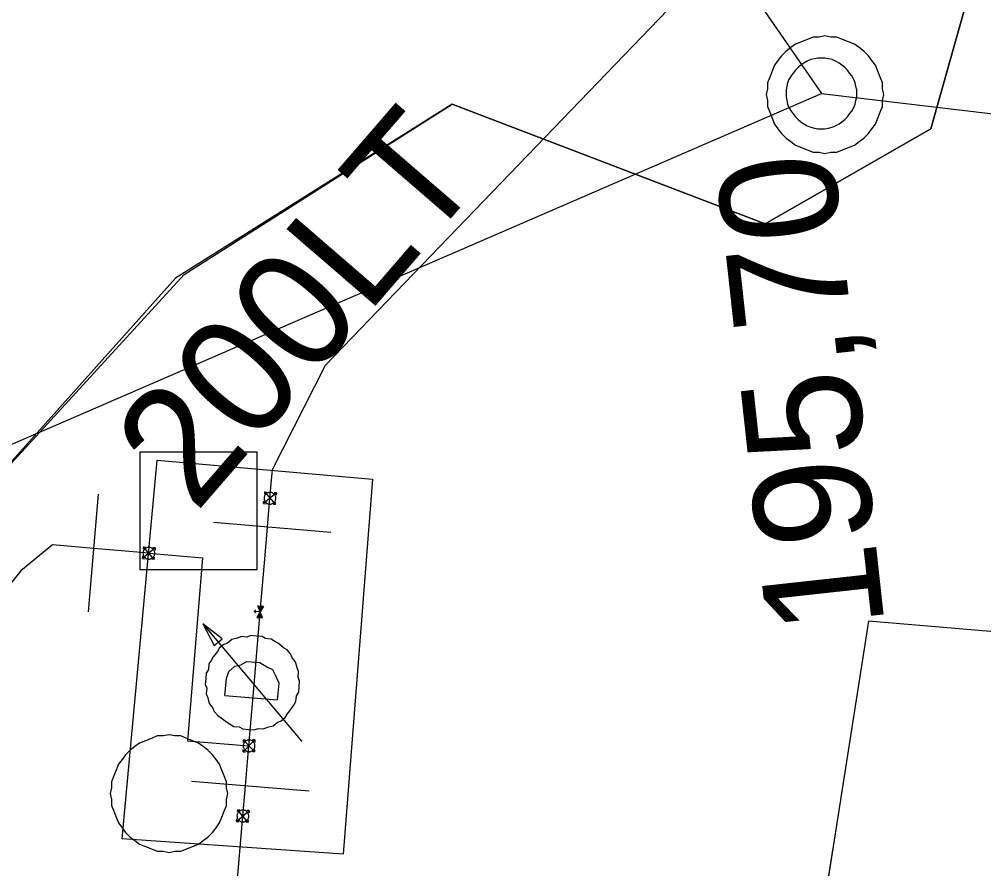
# Model space of a CAD drawing. Extents: x -746464 to -745690, y -1051581 to -1049993.
# Drawn here: x -746273.16 to -746264.96, y -1050986.99 to -1050979.76 of the extents above; entities that cross this region are included whole.
import ezdxf

# ---------------------------------------------------------------- set-up
doc = ezdxf.new("R2010")
doc.units = 0
for name, color, linetype in [('04_CETIN_NN', 7, 'Continuous'), ('04_CETIN_sdelovaci_podzem', 7, 'Continuous'), ('37_TVNET_sdelovaci_aktualizace_2019', 7, 'Continuous'), ('51_PVaK_kanal_jednotna_overena poloha_rad', 7, 'Continuous'), ('51_PVaK_kanal_objekty', 7, 'Continuous'), ('51_PVaK_kanal_popisy', 7, 'Continuous'), ('51_PVaK_vodovod_chranicky_objekty', 7, 'Continuous'), ('51_PVaK_vodovod_neoverena poloha_rad', 7, 'Continuous'), ('51_PVaK_vodovod_overena poloha_rad', 7, 'Continuous'), ('51_PVaK_vodovod_popisy', 7, 'Continuous')]:
    doc.layers.add(name, color=color, linetype=linetype)

msp = doc.modelspace()

# ---------------------------------------------------------------- linework, layer by layer
at = {"layer": '04_CETIN_NN'}
for points in [[(-746265.41, -1050980.69), (-746265.08, -1050979.52), (-746264.47, -1050978.06), (-746239.81, -1050979.87)], [(-746299.14, -1050997.03), (-746283.36, -1050988.98), (-746280.73, -1050987.99), (-746277.84, -1050986.07), (-746273.76, -1050984.11), (-746271.76, -1050981.93), (-746269.48, -1050980.48), (-746266.82, -1050981.5), (-746265.41, -1050980.69)]]:
    msp.add_lwpolyline(points, dxfattribs=at)
at = {"layer": '04_CETIN_sdelovaci_podzem'}
for points in [[(-746265.41, -1050980.69), (-746265.08, -1050979.52), (-746264.47, -1050978.06), (-746239.81, -1050979.87)], [(-746299.14, -1050997.03), (-746283.36, -1050988.98), (-746280.73, -1050987.99), (-746277.84, -1050986.07), (-746273.76, -1050984.11), (-746271.76, -1050981.93), (-746269.48, -1050980.48), (-746266.82, -1050981.5), (-746265.41, -1050980.69)]]:
    msp.add_lwpolyline(points, dxfattribs=at)
at = {"layer": '37_TVNET_sdelovaci_aktualizace_2019'}
msp.add_lwpolyline([(-746231.9598, -1050982.4401), (-746239.8098, -1050979.8699), (-746264.4699, -1050978.0598), (-746265.08, -1050979.5199), (-746265.4098, -1050980.6901), (-746266.8199, -1050981.5002), (-746269.48, -1050980.48), (-746271.8346, -1050981.9617), (-746273.7598, -1050984.1098), (-746277.6471, -1050986.0888), (-746280.73, -1050987.9901), (-746283.3598, -1050988.98), (-746306.9596, -1051001.3468), (-746308.7096, -1051003.1602), (-746309.5199, -1051005.2401), (-746310.9382, -1051003.1983), (-746312.2409, -1050998.5797)], dxfattribs=at)
at = {"layer": '51_PVaK_kanal_jednotna_overena poloha_rad'}
msp.add_line((-746270.68, -1050974.09), (-746266.34, -1050980.39), dxfattribs=at)
for points in [[(-746307.39, -1050998.17), (-746288.638, -1050990.048), (-746266.34, -1050980.39)], [(-746266.34, -1050980.39), (-746264.855, -1050980.565), (-746240.365, -1050983.442), (-746239.79, -1050983.51)]]:
    msp.add_lwpolyline(points, dxfattribs=at)
at = {"layer": '51_PVaK_kanal_objekty'}
for points in [[(-746265.81, -1050980.4), (-746265.82, -1050980.35), (-746265.82, -1050980.3), (-746265.84, -1050980.25), (-746265.86, -1050980.2), (-746265.88, -1050980.15), (-746265.91, -1050980.11), (-746265.94, -1050980.07), (-746265.98, -1050980.03), (-746266.02, -1050980), (-746266.06, -1050979.97), (-746266.11, -1050979.95), (-746266.16, -1050979.93), (-746266.21, -1050979.91), (-746266.26, -1050979.91), (-746266.31, -1050979.9), (-746266.36, -1050979.91), (-746266.41, -1050979.91), (-746266.46, -1050979.93), (-746266.51, -1050979.95), (-746266.56, -1050979.97), (-746266.6, -1050980), (-746266.64, -1050980.03), (-746266.68, -1050980.07), (-746266.71, -1050980.11), (-746266.74, -1050980.15), (-746266.76, -1050980.2), (-746266.78, -1050980.25), (-746266.8, -1050980.3), (-746266.8, -1050980.35), (-746266.81, -1050980.4), (-746266.8, -1050980.45), (-746266.8, -1050980.5), (-746266.78, -1050980.55), (-746266.76, -1050980.6), (-746266.74, -1050980.65), (-746266.71, -1050980.69), (-746266.68, -1050980.73), (-746266.64, -1050980.77), (-746266.6, -1050980.8), (-746266.56, -1050980.83), (-746266.51, -1050980.85), (-746266.46, -1050980.87), (-746266.41, -1050980.89), (-746266.36, -1050980.89), (-746266.31, -1050980.9), (-746266.26, -1050980.89), (-746266.21, -1050980.89), (-746266.16, -1050980.87), (-746266.11, -1050980.85), (-746266.06, -1050980.83), (-746266.02, -1050980.8), (-746265.98, -1050980.77), (-746265.94, -1050980.73), (-746265.91, -1050980.69), (-746265.88, -1050980.65), (-746265.86, -1050980.6), (-746265.84, -1050980.55), (-746265.82, -1050980.5), (-746265.82, -1050980.45), (-746265.81, -1050980.4)], [(-746266.04, -1050980.39), (-746266.04, -1050980.36), (-746266.046, -1050980.33), (-746266.052, -1050980.3), (-746266.064, -1050980.27), (-746266.082, -1050980.24), (-746266.1, -1050980.216), (-746266.118, -1050980.192), (-746266.142, -1050980.168), (-746266.166, -1050980.15), (-746266.19, -1050980.132), (-746266.22, -1050980.114), (-746266.25, -1050980.102), (-746266.28, -1050980.096), (-746266.31, -1050980.09), (-746266.34, -1050980.09), (-746266.37, -1050980.09), (-746266.4, -1050980.096), (-746266.43, -1050980.102), (-746266.46, -1050980.114), (-746266.49, -1050980.132), (-746266.514, -1050980.15), (-746266.538, -1050980.168), (-746266.562, -1050980.192), (-746266.58, -1050980.216), (-746266.598, -1050980.24), (-746266.616, -1050980.27), (-746266.628, -1050980.3), (-746266.634, -1050980.33), (-746266.64, -1050980.36), (-746266.64, -1050980.39), (-746266.64, -1050980.42), (-746266.634, -1050980.45), (-746266.628, -1050980.48), (-746266.616, -1050980.51), (-746266.598, -1050980.54), (-746266.58, -1050980.564), (-746266.562, -1050980.588), (-746266.538, -1050980.612), (-746266.514, -1050980.63), (-746266.49, -1050980.648), (-746266.46, -1050980.666), (-746266.43, -1050980.678), (-746266.4, -1050980.684), (-746266.37, -1050980.69), (-746266.34, -1050980.69), (-746266.31, -1050980.69), (-746266.28, -1050980.684), (-746266.25, -1050980.678), (-746266.22, -1050980.666), (-746266.19, -1050980.648), (-746266.166, -1050980.63), (-746266.142, -1050980.612), (-746266.118, -1050980.588), (-746266.1, -1050980.564), (-746266.082, -1050980.54), (-746266.064, -1050980.51), (-746266.052, -1050980.48), (-746266.046, -1050980.45), (-746266.04, -1050980.42), (-746266.04, -1050980.39)]]:
    msp.add_lwpolyline(points, dxfattribs=at)
at = {"layer": '51_PVaK_vodovod_chranicky_objekty'}
for p, q in [((-746272.576, -1050984.8), (-746272.491, -1050983.8)), ((-746270.977, -1050983.788), (-746271.085, -1050983.879)), ((-746271.077, -1050983.779), (-746271.078, -1050983.799)), ((-746271.077, -1050983.779), (-746270.985, -1050983.887)), ((-746271.077, -1050983.779), (-746271.057, -1050983.781)), ((-746270.977, -1050983.788), (-746270.997, -1050983.786)), ((-746270.977, -1050983.788), (-746270.979, -1050983.808)), ((-746271.085, -1050983.879), (-746271.083, -1050983.859)), ((-746271.085, -1050983.879), (-746271.065, -1050983.881)), ((-746270.985, -1050983.887), (-746271.005, -1050983.886)), ((-746270.985, -1050983.887), (-746270.984, -1050983.867)), ((-746270.513, -1050984.125), (-746271.513, -1050984.041)), ((-746272.008, -1050984.255), (-746272.116, -1050984.347)), ((-746272.107, -1050984.247), (-746272.109, -1050984.267)), ((-746272.016, -1050984.355), (-746272.107, -1050984.247)), ((-746272.107, -1050984.247), (-746272.087, -1050984.249)), ((-746272.008, -1050984.255), (-746272.028, -1050984.254)), ((-746272.008, -1050984.255), (-746272.009, -1050984.275)), ((-746272.116, -1050984.347), (-746272.114, -1050984.327)), ((-746272.016, -1050984.355), (-746272.014, -1050984.335)), ((-746272.116, -1050984.347), (-746272.096, -1050984.348)), ((-746272.016, -1050984.355), (-746272.036, -1050984.353)), ((-746271.115, -1050984.8), (-746271.165, -1050984.796)), ((-746271.087, -1050984.752), (-746271.143, -1050984.848)), ((-746271.116, -1050984.806), (-746271.139, -1050984.846)), ((-746271.136, -1050984.844), (-746271.116, -1050984.811)), ((-746271.095, -1050984.852), (-746271.135, -1050984.748)), ((-746271.135, -1050984.748), (-746271.087, -1050984.752)), ((-746271.132, -1050984.843), (-746271.117, -1050984.817)), ((-746271.131, -1050984.75), (-746271.091, -1050984.754)), ((-746271.115, -1050984.794), (-746271.131, -1050984.75)), ((-746271.094, -1050984.756), (-746271.128, -1050984.753)), ((-746271.128, -1050984.753), (-746271.114, -1050984.789)), ((-746271.128, -1050984.841), (-746271.117, -1050984.822)), ((-746271.098, -1050984.757), (-746271.124, -1050984.755)), ((-746271.124, -1050984.755), (-746271.114, -1050984.783)), ((-746271.124, -1050984.839), (-746271.117, -1050984.828)), ((-746271.103, -1050984.759), (-746271.121, -1050984.757)), ((-746271.121, -1050984.757), (-746271.113, -1050984.778)), ((-746271.106, -1050984.761), (-746271.118, -1050984.76)), ((-746271.118, -1050984.76), (-746271.113, -1050984.772)), ((-746271.117, -1050984.817), (-746271.106, -1050984.845)), ((-746271.117, -1050984.822), (-746271.11, -1050984.843)), ((-746271.117, -1050984.828), (-746271.112, -1050984.84)), ((-746271.099, -1050984.849), (-746271.116, -1050984.806)), ((-746271.116, -1050984.811), (-746271.102, -1050984.847)), ((-746271.091, -1050984.754), (-746271.115, -1050984.794)), ((-746271.114, -1050984.789), (-746271.094, -1050984.756)), ((-746271.114, -1050984.783), (-746271.098, -1050984.757)), ((-746271.11, -1050984.762), (-746271.114, -1050984.762)), ((-746271.114, -1050984.762), (-746271.112, -1050984.767)), ((-746271.113, -1050984.778), (-746271.103, -1050984.759)), ((-746271.113, -1050984.772), (-746271.106, -1050984.761)), ((-746271.112, -1050984.767), (-746271.11, -1050984.762)), ((-746271.602, -1050984.903), (-746270.759, -1050985.903)), ((-746271.602, -1050984.903), (-746271.506, -1050985.087)), ((-746271.437, -1050985.029), (-746271.602, -1050984.903)), ((-746271.143, -1050984.848), (-746271.095, -1050984.852)), ((-746271.139, -1050984.846), (-746271.099, -1050984.849)), ((-746271.102, -1050984.847), (-746271.136, -1050984.844)), ((-746271.106, -1050984.845), (-746271.132, -1050984.843)), ((-746271.11, -1050984.843), (-746271.128, -1050984.841)), ((-746271.112, -1050984.84), (-746271.124, -1050984.839)), ((-746271.12, -1050984.838), (-746271.118, -1050984.833)), ((-746271.116, -1050984.838), (-746271.12, -1050984.838)), ((-746271.118, -1050984.833), (-746271.116, -1050984.838)), ((-746271.506, -1050985.087), (-746271.437, -1050985.029)), ((-746271.414, -1050985.511), (-746270.969, -1050985.549)), ((-746271.259, -1050985.99), (-746271.159, -1050985.89)), ((-746271.259, -1050985.89), (-746271.159, -1050985.99)), ((-746271.259, -1050985.89), (-746271.259, -1050985.91)), ((-746271.259, -1050985.89), (-746271.239, -1050985.89)), ((-746271.159, -1050985.89), (-746271.179, -1050985.89)), ((-746271.159, -1050985.89), (-746271.159, -1050985.91)), ((-746271.259, -1050985.99), (-746271.259, -1050985.97)), ((-746271.159, -1050985.99), (-746271.159, -1050985.97)), ((-746271.259, -1050985.99), (-746271.239, -1050985.99)), ((-746271.159, -1050985.99), (-746271.179, -1050985.99)), ((-746270.699, -1050986.326), (-746271.699, -1050986.242)), ((-746271.316, -1050986.582), (-746271.208, -1050986.491)), ((-746271.307, -1050986.483), (-746271.309, -1050986.502)), ((-746271.216, -1050986.591), (-746271.307, -1050986.483)), ((-746271.307, -1050986.483), (-746271.287, -1050986.484)), ((-746271.208, -1050986.491), (-746271.228, -1050986.489)), ((-746271.208, -1050986.491), (-746271.209, -1050986.511)), ((-746271.316, -1050986.582), (-746271.314, -1050986.562)), ((-746271.316, -1050986.582), (-746271.296, -1050986.584)), ((-746271.216, -1050986.591), (-746271.236, -1050986.589)), ((-746271.216, -1050986.591), (-746271.215, -1050986.571)), ((-746266.397, -1050987.806), (-746266.241, -1050986.806))]:
    msp.add_line(p, q, dxfattribs=at)
for points in [[(-746271.99, -1050983.51), (-746270.16, -1050983.67), (-746270.41, -1050986.86), (-746272.29, -1050986.73)], [(-746272.139, -1050984.441), (-746271.139, -1050984.441), (-746271.139, -1050983.441), (-746272.139, -1050983.441)]]:
    msp.add_lwpolyline(points, close=True, dxfattribs=at)
for points in [[(-746271.035, -1050983.883), (-746271.03, -1050983.884), (-746271.025, -1050983.883), (-746271.02, -1050983.882), (-746271.015, -1050983.881), (-746271.01, -1050983.878), (-746271.006, -1050983.876), (-746271.001, -1050983.873), (-746270.997, -1050983.869), (-746270.994, -1050983.866), (-746270.99, -1050983.862), (-746270.987, -1050983.857), (-746270.985, -1050983.852), (-746270.983, -1050983.847), (-746270.982, -1050983.842), (-746270.981, -1050983.838), (-746270.981, -1050983.833), (-746270.981, -1050983.827), (-746270.982, -1050983.822), (-746270.984, -1050983.817), (-746270.986, -1050983.812), (-746270.989, -1050983.808), (-746270.991, -1050983.804), (-746270.995, -1050983.799), (-746270.999, -1050983.796), (-746271.003, -1050983.793), (-746271.007, -1050983.789), (-746271.012, -1050983.787), (-746271.017, -1050983.785), (-746271.022, -1050983.784), (-746271.027, -1050983.783), (-746271.032, -1050983.783), (-746271.037, -1050983.784), (-746271.042, -1050983.784), (-746271.047, -1050983.786), (-746271.052, -1050983.788), (-746271.057, -1050983.791), (-746271.061, -1050983.794), (-746271.065, -1050983.797), (-746271.068, -1050983.801), (-746271.072, -1050983.805), (-746271.075, -1050983.809), (-746271.078, -1050983.814), (-746271.079, -1050983.819), (-746271.08, -1050983.824), (-746271.081, -1050983.829), (-746271.081, -1050983.834), (-746271.081, -1050983.839), (-746271.08, -1050983.844), (-746271.079, -1050983.849), (-746271.076, -1050983.855), (-746271.073, -1050983.859), (-746271.071, -1050983.863), (-746271.067, -1050983.867), (-746271.063, -1050983.871), (-746271.06, -1050983.874), (-746271.055, -1050983.877), (-746271.05, -1050983.88), (-746271.045, -1050983.881), (-746271.04, -1050983.883), (-746271.035, -1050983.883)], [(-746272.111, -1050984.297), (-746272.112, -1050984.302), (-746272.111, -1050984.307), (-746272.111, -1050984.312), (-746272.109, -1050984.317), (-746272.107, -1050984.322), (-746272.104, -1050984.326), (-746272.101, -1050984.331), (-746272.098, -1050984.335), (-746272.094, -1050984.338), (-746272.09, -1050984.342), (-746272.086, -1050984.345), (-746272.081, -1050984.348), (-746272.076, -1050984.349), (-746272.071, -1050984.35), (-746272.066, -1050984.351), (-746272.061, -1050984.351), (-746272.056, -1050984.351), (-746272.051, -1050984.35), (-746272.046, -1050984.349), (-746272.04, -1050984.346), (-746272.036, -1050984.343), (-746272.032, -1050984.341), (-746272.028, -1050984.337), (-746272.024, -1050984.333), (-746272.021, -1050984.33), (-746272.018, -1050984.325), (-746272.015, -1050984.32), (-746272.014, -1050984.315), (-746272.012, -1050984.31), (-746272.012, -1050984.305), (-746272.011, -1050984.3), (-746272.012, -1050984.295), (-746272.013, -1050984.29), (-746272.014, -1050984.285), (-746272.017, -1050984.28), (-746272.019, -1050984.276), (-746272.022, -1050984.271), (-746272.026, -1050984.267), (-746272.029, -1050984.264), (-746272.033, -1050984.26), (-746272.038, -1050984.257), (-746272.043, -1050984.254), (-746272.048, -1050984.253), (-746272.052, -1050984.252), (-746272.057, -1050984.251), (-746272.062, -1050984.251), (-746272.067, -1050984.251), (-746272.073, -1050984.252), (-746272.078, -1050984.253), (-746272.083, -1050984.256), (-746272.087, -1050984.259), (-746272.091, -1050984.261), (-746272.096, -1050984.265), (-746272.099, -1050984.269), (-746272.102, -1050984.272), (-746272.106, -1050984.277), (-746272.108, -1050984.282), (-746272.11, -1050984.287), (-746272.111, -1050984.292), (-746272.111, -1050984.297)], [(-746271.153, -1050984.808), (-746271.165, -1050984.796), (-746271.151, -1050984.784)], [(-746271.147, -1050985.006), (-746271.194, -1050985.001), (-746271.228, -1050985.015), (-746271.275, -1050985.011), (-746271.308, -1050985.024), (-746271.357, -1050985.036), (-746271.392, -1050985.065), (-746271.425, -1050985.078), (-746271.46, -1050985.107), (-746271.478, -1050985.138), (-746271.514, -1050985.182), (-746271.533, -1050985.213), (-746271.551, -1050985.243), (-746271.555, -1050985.291), (-746271.574, -1050985.321), (-746271.578, -1050985.369), (-746271.582, -1050985.417), (-746271.569, -1050985.45), (-746271.573, -1050985.498), (-746271.559, -1050985.531), (-746271.548, -1050985.58), (-746271.519, -1050985.614), (-746271.505, -1050985.647), (-746271.476, -1050985.682), (-746271.446, -1050985.701), (-746271.401, -1050985.736), (-746271.37, -1050985.755), (-746271.34, -1050985.774), (-746271.292, -1050985.778), (-746271.262, -1050985.796), (-746271.214, -1050985.8), (-746271.166, -1050985.804), (-746271.133, -1050985.791), (-746271.086, -1050985.795), (-746271.053, -1050985.782), (-746271.003, -1050985.77), (-746270.969, -1050985.741), (-746270.936, -1050985.728), (-746270.901, -1050985.699), (-746270.883, -1050985.668), (-746270.847, -1050985.623), (-746270.828, -1050985.593), (-746270.81, -1050985.562), (-746270.806, -1050985.515), (-746270.787, -1050985.484), (-746270.783, -1050985.437), (-746270.779, -1050985.389), (-746270.792, -1050985.356), (-746270.788, -1050985.308), (-746270.801, -1050985.275), (-746270.813, -1050985.226), (-746270.842, -1050985.191), (-746270.856, -1050985.158), (-746270.885, -1050985.124), (-746270.915, -1050985.105), (-746270.96, -1050985.069), (-746270.991, -1050985.051), (-746271.021, -1050985.032), (-746271.069, -1050985.028), (-746271.099, -1050985.01), (-746271.147, -1050985.006)], [(-746271.414, -1050985.511), (-746271.402, -1050985.368), (-746271.38, -1050985.306), (-746271.329, -1050985.262), (-746271.28, -1050985.25), (-746271.229, -1050985.223), (-746271.118, -1050985.232), (-746271.057, -1050985.269), (-746271.011, -1050985.289), (-746270.983, -1050985.34), (-746270.957, -1050985.406), (-746270.969, -1050985.549)], [(-746271.39, -1050986.346), (-746271.4, -1050986.296), (-746271.4, -1050986.246), (-746271.42, -1050986.196), (-746271.44, -1050986.146), (-746271.46, -1050986.096), (-746271.49, -1050986.056), (-746271.52, -1050986.016), (-746271.56, -1050985.976), (-746271.6, -1050985.946), (-746271.64, -1050985.916), (-746271.69, -1050985.896), (-746271.74, -1050985.876), (-746271.79, -1050985.856), (-746271.84, -1050985.856), (-746271.89, -1050985.846), (-746271.94, -1050985.856), (-746271.99, -1050985.856), (-746272.04, -1050985.876), (-746272.09, -1050985.896), (-746272.14, -1050985.916), (-746272.18, -1050985.946), (-746272.22, -1050985.976), (-746272.26, -1050986.016), (-746272.29, -1050986.056), (-746272.32, -1050986.096), (-746272.34, -1050986.146), (-746272.36, -1050986.196), (-746272.38, -1050986.246), (-746272.38, -1050986.296), (-746272.39, -1050986.346), (-746272.38, -1050986.396), (-746272.38, -1050986.446), (-746272.36, -1050986.496), (-746272.34, -1050986.546), (-746272.32, -1050986.596), (-746272.29, -1050986.636), (-746272.26, -1050986.676), (-746272.22, -1050986.716), (-746272.18, -1050986.746), (-746272.14, -1050986.776), (-746272.09, -1050986.796), (-746272.04, -1050986.816), (-746271.99, -1050986.836), (-746271.94, -1050986.836), (-746271.89, -1050986.846), (-746271.84, -1050986.836), (-746271.79, -1050986.836), (-746271.74, -1050986.816), (-746271.69, -1050986.796), (-746271.64, -1050986.776), (-746271.6, -1050986.746), (-746271.56, -1050986.716), (-746271.52, -1050986.676), (-746271.49, -1050986.636), (-746271.46, -1050986.596), (-746271.44, -1050986.546), (-746271.42, -1050986.496), (-746271.4, -1050986.446), (-746271.4, -1050986.396), (-746271.39, -1050986.346)], [(-746271.159, -1050985.94), (-746271.159, -1050985.935), (-746271.16, -1050985.93), (-746271.161, -1050985.925), (-746271.163, -1050985.92), (-746271.166, -1050985.915), (-746271.169, -1050985.911), (-746271.172, -1050985.907), (-746271.176, -1050985.903), (-746271.18, -1050985.9), (-746271.184, -1050985.897), (-746271.189, -1050985.894), (-746271.194, -1050985.892), (-746271.199, -1050985.891), (-746271.204, -1050985.89), (-746271.209, -1050985.89), (-746271.214, -1050985.89), (-746271.219, -1050985.891), (-746271.224, -1050985.892), (-746271.229, -1050985.894), (-746271.234, -1050985.897), (-746271.238, -1050985.9), (-746271.242, -1050985.903), (-746271.246, -1050985.907), (-746271.249, -1050985.911), (-746271.252, -1050985.915), (-746271.255, -1050985.92), (-746271.257, -1050985.925), (-746271.258, -1050985.93), (-746271.259, -1050985.935), (-746271.259, -1050985.94), (-746271.259, -1050985.945), (-746271.258, -1050985.95), (-746271.257, -1050985.955), (-746271.255, -1050985.96), (-746271.252, -1050985.965), (-746271.249, -1050985.969), (-746271.246, -1050985.973), (-746271.242, -1050985.977), (-746271.238, -1050985.98), (-746271.234, -1050985.983), (-746271.229, -1050985.986), (-746271.224, -1050985.988), (-746271.219, -1050985.989), (-746271.214, -1050985.99), (-746271.209, -1050985.99), (-746271.204, -1050985.99), (-746271.199, -1050985.989), (-746271.194, -1050985.988), (-746271.189, -1050985.986), (-746271.184, -1050985.983), (-746271.18, -1050985.98), (-746271.176, -1050985.977), (-746271.172, -1050985.973), (-746271.169, -1050985.969), (-746271.166, -1050985.965), (-746271.163, -1050985.96), (-746271.161, -1050985.955), (-746271.16, -1050985.95), (-746271.159, -1050985.945), (-746271.159, -1050985.94)], [(-746271.258, -1050986.487), (-746271.263, -1050986.486), (-746271.268, -1050986.487), (-746271.273, -1050986.488), (-746271.278, -1050986.489), (-746271.283, -1050986.492), (-746271.287, -1050986.494), (-746271.292, -1050986.497), (-746271.296, -1050986.501), (-746271.299, -1050986.504), (-746271.303, -1050986.508), (-746271.306, -1050986.513), (-746271.308, -1050986.518), (-746271.31, -1050986.522), (-746271.311, -1050986.527), (-746271.312, -1050986.532), (-746271.312, -1050986.537), (-746271.311, -1050986.542), (-746271.311, -1050986.547), (-746271.309, -1050986.553), (-746271.307, -1050986.558), (-746271.304, -1050986.562), (-746271.301, -1050986.566), (-746271.298, -1050986.571), (-746271.294, -1050986.574), (-746271.29, -1050986.577), (-746271.286, -1050986.581), (-746271.281, -1050986.583), (-746271.276, -1050986.585), (-746271.271, -1050986.586), (-746271.266, -1050986.586), (-746271.261, -1050986.587), (-746271.256, -1050986.586), (-746271.251, -1050986.586), (-746271.246, -1050986.584), (-746271.241, -1050986.582), (-746271.236, -1050986.579), (-746271.232, -1050986.576), (-746271.228, -1050986.573), (-746271.224, -1050986.569), (-746271.221, -1050986.565), (-746271.218, -1050986.56), (-746271.215, -1050986.556), (-746271.214, -1050986.551), (-746271.212, -1050986.546), (-746271.212, -1050986.541), (-746271.212, -1050986.536), (-746271.212, -1050986.531), (-746271.213, -1050986.526), (-746271.214, -1050986.521), (-746271.217, -1050986.515), (-746271.219, -1050986.511), (-746271.222, -1050986.507), (-746271.226, -1050986.503), (-746271.23, -1050986.499), (-746271.233, -1050986.496), (-746271.238, -1050986.492), (-746271.243, -1050986.49), (-746271.248, -1050986.489), (-746271.253, -1050986.487), (-746271.258, -1050986.487)]]:
    msp.add_lwpolyline(points, dxfattribs=at)
at = {"layer": '51_PVaK_vodovod_neoverena poloha_rad'}
msp.add_lwpolyline([(-746272.061, -1050984.3), (-746271.604, -1050984.339), (-746271.734, -1050985.896), (-746271.21, -1050985.941)], dxfattribs=at)
at = {"layer": '51_PVaK_vodovod_overena poloha_rad'}
for p, q in [((-746271.053, -1050984.08), (-746271.032, -1050983.832)), ((-746272.061, -1050984.3), (-746272.53, -1050984.26)), ((-746271.166, -1050985.42), (-746271.114, -1050984.801)), ((-746271.21, -1050985.941), (-746271.166, -1050985.42)), ((-746271.239, -1050986.281), (-746271.21, -1050985.941)), ((-746271.261, -1050986.538), (-746271.239, -1050986.281)), ((-746271.32, -1050987.23), (-746271.261, -1050986.538))]:
    msp.add_line(p, q, dxfattribs=at)
for points in [[(-746271.032, -1050983.832), (-746271.01, -1050983.59), (-746270.56, -1050982.7), (-746267.2, -1050979.21), (-746266.53, -1050977.96)], [(-746271.114, -1050984.801), (-746271.079, -1050984.384), (-746271.053, -1050984.08)], [(-746272.53, -1050984.26), (-746272.88, -1050984.23), (-746273.15, -1050984.45), (-746277.12, -1050989.41), (-746277.55, -1050989.66), (-746277.85, -1050989.7), (-746278.41, -1050989.48)], [(-746240.19, -1050987.06), (-746265.94, -1050984.88), (-746266.313, -1050987.266)]]:
    msp.add_lwpolyline(points, dxfattribs=at)

# ---------------------------------------------------------------- texts
at = {"layer": '51_PVaK_kanal_popisy'}
msp.add_text('195,70', height=1, rotation=96.26042, dxfattribs=at).set_placement((-746265.8, -1050984.923))
at = {"layer": '51_PVaK_vodovod_popisy'}
msp.add_text('200LT', height=1, rotation=49.17897, dxfattribs=at).set_placement((-746271.664, -1050983.968))

doc.saveas('drawing.dxf')
